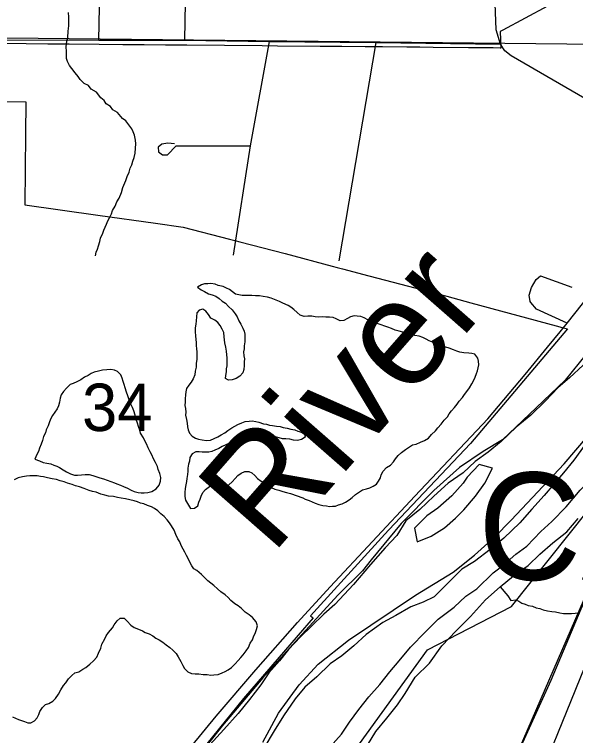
# Model space of a CAD drawing. Extents: x -7.3 to 34, y 0 to 22.
# Drawn here: x 5.995 to 6.491, y 19.077 to 19.714 of the extents above; entities that cross this region are included whole.
import ezdxf

# ---------------------------------------------------------------- set-up
doc = ezdxf.new("R2010")
doc.units = 0
for name, color, linetype in [('GM_X_City_Street', 7, 'Continuous'), ('GM_X_Corporation', 7, 'Continuous'), ('GM_X_Corporation_Text', 7, 'Continuous'), ('GM_X_Major_River', 7, 'Continuous'), ('GM_X_Major_River_Text', 7, 'Continuous'), ('GM_X_Minor_Lake', 7, 'Continuous'), ('GM_X_Minor_River', 7, 'Continuous'), ('GM_X_Rail_Line', 7, 'Continuous'), ('GM_X_Section_Text', 7, 'Continuous'), ('GM_X_Township_Road', 7, 'Continuous')]:
    doc.layers.add(name, color=color, linetype=linetype)

msp = doc.modelspace()

# ---------------------------------------------------------------- linework, layer by layer
at = {"layer": 'GM_X_City_Street'}
for points in [[(6.06995, 19.69133), (6.07548, 19.96959), (6.06795, 20.00927)], [(6.1458, 19.69133), (6.14699, 19.75815), (6.14856, 19.82271), (6.14994, 19.89912), (6.15073, 19.97141)], [(5.1762, 19.70177), (5.45491, 19.69903), (5.54681, 19.69795), (5.59396, 19.69786), (5.637, 19.69778), (5.80315, 19.69484), (5.98382, 19.69152), (6.06995, 19.69133), (6.1458, 19.69133), (6.22045, 19.69014), (6.31487, 19.68915), (6.42489, 19.68777)]]:
    msp.add_lwpolyline(points, dxfattribs=at)
at = {"layer": 'GM_X_Corporation'}
for points in [[(6.46637, 19.72111), (6.42702, 19.69991), (6.42475, 19.69876), (6.42526, 19.68408), (6.42454, 19.68408), (6.41853, 19.68434), (6.3966, 19.68455), (6.36534, 19.68483), (6.35357, 19.68493), (6.34202, 19.68503), (6.32076, 19.68522), (6.30543, 19.68535), (6.28454, 19.68553), (6.2656, 19.6857), (6.22785, 19.68604), (6.21422, 19.68615), (6.14775, 19.68674), (6.12884, 19.6869), (6.1099, 19.68707), (6.09096, 19.68723), (6.07021, 19.6874), (6.04362, 19.68762), (6.02468, 19.68778), (6.00574, 19.68794), (5.97734, 19.68818)], [(5.79575, 19.69545), (6.70378, 19.68552)], [(6.21496, 19.07117), (6.22873, 19.09665), (6.24704, 19.12166), (6.26369, 19.13988), (6.29063, 19.16131), (6.34976, 19.20102), (6.38311, 19.22119), (6.40198, 19.23633), (6.41972, 19.25226), (6.43441, 19.26712), (6.48124, 19.31692), (6.51227, 19.35305), (6.53804, 19.39192), (6.55435, 19.41166), (6.57907, 19.43578), (6.61767, 19.47174), (6.64054, 19.4978), (6.65029, 19.51199), (6.67724, 19.55236), (6.70415, 19.59083), (6.72169, 19.61585), (6.73382, 19.6353), (6.769, 19.65163), (6.71004, 18.99873)], [(5.97695, 19.63705), (6.00536, 19.63681), (6.00514, 19.60827), (6.00456, 19.54574), (6.06902, 19.53667), (6.11996, 19.52951), (6.14431, 19.52608), (6.18534, 19.51542), (6.18996, 19.51422), (6.19454, 19.51304), (6.23463, 19.50262), (6.27601, 19.49171), (6.28059, 19.4905), (6.28517, 19.4893), (6.30843, 19.48316), (6.37755, 19.46499), (6.39859, 19.4593), (6.47404, 19.43891), (6.47957, 19.43743), (6.48414, 19.43621), (6.39847, 19.33496), (6.32625, 19.25868), (6.32267, 19.25494), (6.25708, 19.18277), (6.25849, 19.1815), (6.25929, 19.18078), (6.24599, 19.16567), (6.19766, 19.10977), (6.16542, 19.06949)], [(5.99939, 18.48424), (6.1334, 18.89581), (6.16227, 18.87917), (6.36036, 19.15267), (6.43461, 19.19081), (6.58518, 19.37982), (6.61358, 19.34939), (6.77058, 19.58294)], [(6.50061, 19.41388), (6.48197, 19.39077), (6.45647, 19.36628), (6.42675, 19.3381), (6.4095, 19.32784), (6.38876, 19.31386), (6.36601, 19.29349), (6.33701, 19.26415), (6.31061, 19.23211), (6.30284, 19.22242), (6.2812, 19.20089), (6.24635, 19.16295), (6.21497, 19.12798), (6.17928, 19.0859), (6.14158, 19.03818)]]:
    msp.add_lwpolyline(points, dxfattribs=at)
at = {"layer": 'GM_X_Major_River'}
for points in [[(6.49789, 19.40401), (6.48585, 19.39292), (6.47577, 19.38444), (6.46445, 19.37219), (6.45162, 19.35998), (6.43883, 19.34929), (6.42561, 19.33671), (6.41398, 19.32713), (6.4024, 19.31907), (6.3919, 19.30908), (6.37877, 19.29991), (6.36595, 19.28846), (6.35351, 19.27662), (6.34111, 19.26668), (6.33319, 19.25358), (6.32305, 19.24282), (6.31015, 19.22796), (6.2949, 19.21049), (6.27852, 19.19267), (6.26881, 19.18418), (6.25792, 19.17344), (6.24819, 19.16419), (6.23767, 19.15306), (6.22944, 19.14301), (6.22006, 19.13223), (6.21296, 19.12178), (6.20314, 19.10873), (6.19296, 19.09645), (6.18046, 19.08233), (6.16797, 19.06859)], [(6.49986, 19.33409), (6.48965, 19.32029), (6.48063, 19.30912), (6.47203, 19.29909), (6.46343, 19.28905), (6.45249, 19.27679), (6.44194, 19.2649), (6.42793, 19.2512), (6.41592, 19.24125), (6.40199, 19.23059), (6.39082, 19.22403), (6.37836, 19.21143), (6.36629, 19.19958), (6.35669, 19.19488), (6.34558, 19.1906), (6.33249, 19.18296), (6.32095, 19.17679), (6.30626, 19.16615), (6.29539, 19.15617), (6.28454, 19.14732), (6.2745, 19.14036), (6.26244, 19.12889), (6.25197, 19.11966), (6.24335, 19.10924), (6.2331, 19.0943), (6.2248, 19.08122), (6.21568, 19.06587)], [(6.27448, 19.06705), (6.28426, 19.0782), (6.29135, 19.08866), (6.29961, 19.09985), (6.30862, 19.11102), (6.31839, 19.12216), (6.32703, 19.13334), (6.33524, 19.14301), (6.34541, 19.15491), (6.35866, 19.16863), (6.36995, 19.17974), (6.38387, 19.1904), (6.39436, 19.20001), (6.40402, 19.20661), (6.41841, 19.22068), (6.42809, 19.22803), (6.43856, 19.23726), (6.44823, 19.24424), (6.4607, 19.25721), (6.47041, 19.26609), (6.48288, 19.27906), (6.4954, 19.29356), (6.50943, 19.3084), (6.52072, 19.31951)], [(6.38516, 19.26899), (6.39256, 19.2764), (6.40273, 19.2883), (6.411, 19.29986), (6.41779, 19.31298), (6.40612, 19.31631), (6.39559, 19.30519)], [(6.39559, 19.30519), (6.39204, 19.29996)], [(6.39204, 19.29996), (6.38189, 19.28882), (6.36947, 19.27774), (6.35981, 19.27114), (6.34891, 19.26002), (6.35125, 19.24819), (6.36352, 19.2532), (6.37546, 19.2605), (6.38516, 19.26899)], [(6.30751, 19.0685), (6.31465, 19.08048), (6.32444, 19.09239), (6.33384, 19.10392), (6.34055, 19.11401), (6.34965, 19.12859), (6.36211, 19.14081), (6.37312, 19.15611), (6.38561, 19.16947), (6.39845, 19.18206), (6.41173, 19.19692), (6.42454, 19.20837), (6.43654, 19.21794), (6.4493, 19.22712), (6.4598, 19.23711), (6.47105, 19.24708), (6.48345, 19.25702), (6.49361, 19.26854)]]:
    msp.add_lwpolyline(points, dxfattribs=at)
at = {"layer": 'GM_X_Minor_Lake'}
for points in [[(6.25472, 19.44734), (6.2513, 19.44703), (6.24791, 19.44825), (6.24531, 19.45058), (6.24233, 19.45331), (6.23972, 19.45527), (6.2371, 19.45684), (6.23259, 19.45884), (6.22959, 19.46042), (6.22507, 19.46204), (6.22207, 19.46325), (6.21905, 19.46407), (6.21527, 19.46491), (6.21187, 19.46537), (6.20846, 19.46544), (6.20504, 19.46552), (6.20239, 19.46557), (6.19974, 19.46563), (6.19671, 19.4657), (6.19368, 19.46614), (6.19066, 19.46697), (6.18805, 19.46892), (6.18544, 19.47088), (6.18281, 19.47208), (6.17981, 19.47366), (6.17528, 19.47452), (6.17265, 19.47572), (6.16886, 19.47618), (6.1662, 19.47586), (6.16317, 19.47592), (6.1605, 19.47522), (6.15704, 19.47302), (6.1604, 19.47066), (6.1634, 19.46908), (6.16677, 19.4671), (6.17017, 19.46627), (6.17317, 19.46507), (6.17617, 19.4631), (6.17877, 19.46077), (6.18176, 19.4588), (6.18436, 19.45608), (6.1877, 19.45297), (6.19028, 19.4495), (6.19212, 19.4468), (6.19356, 19.44334), (6.19539, 19.44026), (6.19722, 19.4368), (6.19829, 19.43412), (6.199, 19.43145), (6.19892, 19.42803), (6.19885, 19.42461), (6.19839, 19.4212), (6.19833, 19.41854), (6.1979, 19.41589), (6.1982, 19.41246), (6.19852, 19.4098), (6.19847, 19.40714), (6.19839, 19.40372), (6.19794, 19.40031), (6.19711, 19.39729), (6.1944, 19.3943), (6.19132, 19.39247), (6.18787, 19.39102), (6.18445, 19.39072), (6.18183, 19.3923), (6.18227, 19.39495), (6.18272, 19.39836), (6.18278, 19.40102), (6.18322, 19.40367), (6.18329, 19.40709), (6.18337, 19.4105), (6.18305, 19.41317), (6.18274, 19.4166), (6.18206, 19.42003), (6.18138, 19.42385), (6.18106, 19.42651), (6.18074, 19.42918), (6.18044, 19.43299), (6.17899, 19.43606), (6.17716, 19.43914), (6.17495, 19.44185), (6.17233, 19.4438), (6.16896, 19.44578), (6.16675, 19.44887), (6.16454, 19.45195), (6.16192, 19.45353), (6.1585, 19.45284), (6.15654, 19.45023), (6.15609, 19.44682), (6.15601, 19.4434), (6.15557, 19.44037), (6.15511, 19.43696), (6.15504, 19.43354), (6.15535, 19.43011), (6.15565, 19.42669), (6.15597, 19.42402), (6.15591, 19.42136), (6.15624, 19.41869), (6.15656, 19.41602), (6.15648, 19.41261), (6.15641, 19.40919)], [(6.27914, 19.2796), (6.28182, 19.28068), (6.28488, 19.28176), (6.28794, 19.28321), (6.29102, 19.28505), (6.29372, 19.28727), (6.29681, 19.28986), (6.29951, 19.2917), (6.30297, 19.29391), (6.3064, 19.29497), (6.30945, 19.29567), (6.31252, 19.29712), (6.31521, 19.29896), (6.31717, 19.30158), (6.31875, 19.30459), (6.31957, 19.30723), (6.32116, 19.31062), (6.32426, 19.31359), (6.32772, 19.31579), (6.33044, 19.31877), (6.33201, 19.3214), (6.33435, 19.32439), (6.33744, 19.32698), (6.34091, 19.32957), (6.34361, 19.33141), (6.34707, 19.33362), (6.3505, 19.3343), (6.35433, 19.33612), (6.35778, 19.33756), (6.36124, 19.33977), (6.36396, 19.34275), (6.36744, 19.34609), (6.3694, 19.34871), (6.3725, 19.35207), (6.37523, 19.35543), (6.37795, 19.35841), (6.37953, 19.36103), (6.38148, 19.36365), (6.3842, 19.36663), (6.38654, 19.36962), (6.38849, 19.37224), (6.39122, 19.3756), (6.39318, 19.37822), (6.39513, 19.38084), (6.39748, 19.38421), (6.39945, 19.38758), (6.40142, 19.39096), (6.40261, 19.3936), (6.40382, 19.39661), (6.40463, 19.39925), (6.40507, 19.4019), (6.40589, 19.40455), (6.40557, 19.40759), (6.40487, 19.41027), (6.40229, 19.41374), (6.39965, 19.41456), (6.397, 19.41462), (6.39246, 19.4151), (6.38906, 19.41555), (6.38642, 19.41637), (6.38341, 19.41757), (6.37965, 19.41917), (6.37664, 19.42), (6.37249, 19.42123), (6.36872, 19.42245), (6.36497, 19.42443), (6.36197, 19.42564), (6.35934, 19.42721), (6.35634, 19.42842), (6.35295, 19.42963), (6.34917, 19.43047), (6.34616, 19.4313), (6.342, 19.43215), (6.33862, 19.43336), (6.33522, 19.4342), (6.33183, 19.43503), (6.32845, 19.43662), (6.32544, 19.43783), (6.3228, 19.43864), (6.31941, 19.43986), (6.31678, 19.44067), (6.31377, 19.44188), (6.31077, 19.44347), (6.30775, 19.44429), (6.30437, 19.44588), (6.30136, 19.44709), (6.29834, 19.44753), (6.29569, 19.44759), (6.29226, 19.44691), (6.28957, 19.44545), (6.2865, 19.44361), (6.28308, 19.44331), (6.2797, 19.4449), (6.27707, 19.44609), (6.27366, 19.44655), (6.27063, 19.44661), (6.26798, 19.44667), (6.2638, 19.44638), (6.26115, 19.44682), (6.25813, 19.44727), (6.25472, 19.44734)], [(6.15641, 19.40919), (6.15596, 19.40578), (6.15588, 19.40236), (6.15505, 19.39896), (6.1546, 19.39555), (6.15338, 19.39215), (6.15142, 19.38916), (6.14947, 19.38654), (6.14751, 19.38354), (6.14668, 19.38052), (6.14663, 19.37786), (6.14617, 19.37445), (6.14611, 19.37179), (6.14604, 19.36837), (6.14636, 19.3657), (6.14668, 19.36266), (6.14662, 19.36), (6.14729, 19.35618), (6.14798, 19.35275), (6.14829, 19.3497), (6.14899, 19.34702), (6.15006, 19.34396), (6.15228, 19.34125), (6.15528, 19.33967), (6.15792, 19.33885), (6.16131, 19.33802), (6.16509, 19.33755), (6.16851, 19.33786), (6.17196, 19.33931), (6.17503, 19.34076), (6.1781, 19.34259), (6.18117, 19.34443), (6.18387, 19.34627), (6.18734, 19.34885), (6.19003, 19.35032), (6.19271, 19.35178), (6.19616, 19.35322), (6.19921, 19.3543), (6.20263, 19.3546), (6.2053, 19.35493), (6.2087, 19.35447), (6.21134, 19.35366), (6.21548, 19.35243), (6.21813, 19.35199), (6.22077, 19.35117), (6.22341, 19.35073), (6.22682, 19.35028), (6.23022, 19.34983), (6.23286, 19.34901), (6.23626, 19.34855), (6.23966, 19.34772), (6.24305, 19.34689), (6.24568, 19.34569), (6.24908, 19.34486), (6.2517, 19.34328), (6.2524, 19.34061), (6.24894, 19.3384), (6.24551, 19.33771), (6.2421, 19.33779), (6.2387, 19.33862), (6.2353, 19.33907), (6.23226, 19.33914), (6.22925, 19.33997), (6.22585, 19.3408), (6.22283, 19.34124), (6.21942, 19.3417), (6.21562, 19.3414), (6.21297, 19.34146), (6.20954, 19.34077), (6.2065, 19.34046), (6.20268, 19.3394), (6.19926, 19.33872), (6.19582, 19.33765), (6.19239, 19.33696), (6.18896, 19.33628), (6.18553, 19.33521), (6.18208, 19.33377), (6.17901, 19.33231), (6.17594, 19.33048), (6.1725, 19.32903), (6.16982, 19.32795), (6.16715, 19.32725), (6.16373, 19.32733), (6.16108, 19.32738), (6.15843, 19.32744), (6.15577, 19.3275), (6.15232, 19.32567), (6.15036, 19.32267), (6.1499, 19.31926), (6.14909, 19.31662), (6.14863, 19.31321), (6.14858, 19.31055), (6.14813, 19.30752), (6.14768, 19.30411), (6.14724, 19.30146), (6.1468, 19.29843), (6.14634, 19.29502), (6.14589, 19.29161), (6.14581, 19.28819), (6.1465, 19.28475), (6.15089, 19.27744)], [(6.08384, 19.30006), (6.08575, 19.29937), (6.08914, 19.29816), (6.09177, 19.29696), (6.09515, 19.29537), (6.09853, 19.29377), (6.10115, 19.29258), (6.10455, 19.29174), (6.1072, 19.29131), (6.10985, 19.29125), (6.11327, 19.29155), (6.11671, 19.29262), (6.12055, 19.29482), (6.12327, 19.29818), (6.12449, 19.30157), (6.12456, 19.30499), (6.12388, 19.30843), (6.12243, 19.31188), (6.12173, 19.31455), (6.11991, 19.31801), (6.11809, 19.32147), (6.11665, 19.32492), (6.11519, 19.32762), (6.11337, 19.33108), (6.11193, 19.33453), (6.11047, 19.33722), (6.10939, 19.3399), (6.10683, 19.34414), (6.10612, 19.34681), (6.10505, 19.34988), (6.10398, 19.35294), (6.10291, 19.35601), (6.10186, 19.35983), (6.1008, 19.36365), (6.09973, 19.36671), (6.09791, 19.37017), (6.09684, 19.37362), (6.0954, 19.37707), (6.09433, 19.38013), (6.09328, 19.38395), (6.09221, 19.38702), (6.09151, 19.3897), (6.09043, 19.39276), (6.08935, 19.39544), (6.08639, 19.39855), (6.08376, 19.39974), (6.08035, 19.4002), (6.07693, 19.39989), (6.07313, 19.39959), (6.06971, 19.39891), (6.06589, 19.39785), (6.06321, 19.39677), (6.06052, 19.39492), (6.05707, 19.39348), (6.05399, 19.39127), (6.05054, 19.38944), (6.04709, 19.388), (6.04441, 19.38691), (6.04131, 19.38394), (6.03859, 19.38096), (6.03663, 19.37796), (6.03581, 19.37494), (6.03497, 19.37154), (6.03414, 19.36813), (6.03295, 19.3655), (6.03099, 19.3625), (6.02902, 19.35951), (6.02706, 19.35651), (6.02585, 19.35311), (6.02504, 19.35047), (6.02344, 19.34709), (6.02263, 19.34445), (6.02104, 19.34106), (6.0202, 19.33766), (6.01899, 19.33426), (6.0174, 19.33088), (6.01658, 19.32785), (6.015, 19.32523), (6.01328, 19.32118)], [(6.01328, 19.32118), (6.01753, 19.31947), (6.02054, 19.31827), (6.02394, 19.31743), (6.02734, 19.31698), (6.02997, 19.31578), (6.03261, 19.31496), (6.03524, 19.31377), (6.03823, 19.3118), (6.04122, 19.30984), (6.04498, 19.30824), (6.04836, 19.30702), (6.05102, 19.30697), (6.05444, 19.30727), (6.05786, 19.30758), (6.06127, 19.3075), (6.06467, 19.30667), (6.06806, 19.30545), (6.07069, 19.30464), (6.07409, 19.3038), (6.08384, 19.30006)], [(6.15089, 19.27744), (6.15431, 19.27774), (6.15739, 19.27996), (6.15822, 19.28298), (6.15941, 19.28561), (6.16023, 19.28826), (6.16182, 19.29164), (6.16415, 19.29425), (6.16762, 19.29684), (6.17106, 19.2979), (6.17446, 19.29707), (6.17785, 19.29623), (6.18127, 19.29654), (6.18472, 19.29837), (6.18782, 19.30096), (6.19054, 19.30394), (6.19287, 19.30655), (6.19557, 19.30877), (6.19902, 19.31022), (6.20243, 19.31014), (6.20506, 19.30895), (6.20766, 19.30661), (6.21026, 19.30389), (6.21324, 19.30155), (6.21661, 19.29958), (6.21923, 19.298), (6.22222, 19.29604), (6.2256, 19.29444), (6.229, 19.29361), (6.23239, 19.2924), (6.23578, 19.29156), (6.23918, 19.29073), (6.25035, 19.28679)], [(6.0493, 19.2975), (6.04629, 19.29871), (6.04214, 19.29994), (6.03913, 19.30114), (6.03574, 19.30198), (6.03235, 19.30319), (6.02857, 19.30365), (6.02441, 19.3045), (6.02102, 19.30534), (6.01837, 19.30577), (6.01535, 19.30622), (6.01156, 19.3063), (6.0089, 19.30636), (6.00586, 19.30604), (6.00243, 19.30536), (5.99863, 19.30468), (5.99517, 19.30286)], [(6.09487, 19.17794), (6.09821, 19.17445), (6.1012, 19.17248), (6.10496, 19.17088), (6.10834, 19.16929), (6.11097, 19.16809), (6.11436, 19.16687), (6.11772, 19.1649), (6.12034, 19.16295), (6.12334, 19.16136), (6.12633, 19.15939), (6.12931, 19.15705), (6.13268, 19.1547), (6.13528, 19.15236), (6.13825, 19.14926), (6.14008, 19.14655), (6.14227, 19.14233), (6.14409, 19.13887), (6.14555, 19.13617), (6.14852, 19.13307), (6.1519, 19.13186), (6.15493, 19.13141), (6.15834, 19.13134), (6.16212, 19.13087), (6.16554, 19.1308), (6.16894, 19.13035), (6.1716, 19.13067), (6.1754, 19.13097), (6.17884, 19.13241), (6.18152, 19.1335), (6.18421, 19.13496), (6.18729, 19.13717), (6.19039, 19.14014), (6.19311, 19.14312), (6.19544, 19.14573), (6.1974, 19.14835), (6.20012, 19.15171), (6.20209, 19.15471), (6.20368, 19.15848), (6.20565, 19.16148), (6.20646, 19.16412), (6.20844, 19.16788), (6.20926, 19.17052), (6.21009, 19.17392), (6.20903, 19.17737), (6.2057, 19.18124), (6.20271, 19.18358), (6.19935, 19.18594), (6.19601, 19.18905), (6.19302, 19.1914), (6.19003, 19.19336), (6.18668, 19.19609), (6.18408, 19.19881), (6.18147, 19.20115), (6.17774, 19.20389), (6.17477, 19.20661), (6.17141, 19.20934), (6.16881, 19.21168), (6.1662, 19.21364), (6.1636, 19.21636), (6.16062, 19.21908), (6.15653, 19.22259), (6.15391, 19.22417), (6.15207, 19.22687), (6.15061, 19.22956), (6.14916, 19.23263), (6.14734, 19.23609), (6.14588, 19.23878), (6.14442, 19.24148), (6.1426, 19.24493), (6.14153, 19.248), (6.13969, 19.2507), (6.13788, 19.25454), (6.13644, 19.25837), (6.13425, 19.26222), (6.13241, 19.26492), (6.1302, 19.26762), (6.1276, 19.27034), (6.12462, 19.27269), (6.12202, 19.2754), (6.11903, 19.27737), (6.11641, 19.27895), (6.11302, 19.28016), (6.10964, 19.28175), (6.10662, 19.2822), (6.10399, 19.2834), (6.10097, 19.28422), (6.0972, 19.28506), (6.09342, 19.2859), (6.08965, 19.28675), (6.08624, 19.2872), (6.08285, 19.28803), (6.07831, 19.28851), (6.07529, 19.28934), (6.07152, 19.29018), (6.06738, 19.29179), (6.06436, 19.29261), (6.06135, 19.29344), (6.05683, 19.29506), (6.05269, 19.29667), (6.0493, 19.2975)], [(6.25035, 19.28679), (6.25235, 19.28588), (6.25573, 19.28467), (6.25836, 19.28347), (6.26099, 19.28227), (6.26438, 19.28106), (6.26778, 19.28023), (6.27118, 19.27977), (6.27383, 19.27934), (6.27649, 19.27966), (6.27914, 19.2796)], [(5.99366, 19.09348), (5.99629, 19.09228), (5.99892, 19.09108), (6.00156, 19.09027), (6.00419, 19.08945), (6.0072, 19.08824), (6.00986, 19.08819), (6.01293, 19.09002), (6.01526, 19.09263), (6.01684, 19.09563), (6.01766, 19.09828), (6.02001, 19.10165), (6.02272, 19.10425), (6.02578, 19.10532), (6.02923, 19.10715), (6.03157, 19.10976), (6.0343, 19.1135), (6.03628, 19.11726), (6.03864, 19.12101), (6.04059, 19.12362), (6.04294, 19.127), (6.04604, 19.12997), (6.04874, 19.13219), (6.05218, 19.13326), (6.05564, 19.13546), (6.05833, 19.13692), (6.0618, 19.13989), (6.06528, 19.14285), (6.06801, 19.14622), (6.0696, 19.1496), (6.0716, 19.15412), (6.07243, 19.15752), (6.07519, 19.1624), (6.07638, 19.16504), (6.07835, 19.16804), (6.08185, 19.17214), (6.08342, 19.17477), (6.08615, 19.17813), (6.08886, 19.18073), (6.09228, 19.18066), (6.09487, 19.17794)]]:
    msp.add_lwpolyline(points, dxfattribs=at)
at = {"layer": 'GM_X_Minor_River'}
for points in [[(6.06699, 19.50081), (6.06743, 19.50384), (6.06863, 19.50647), (6.06945, 19.50949), (6.07067, 19.51327), (6.0715, 19.51629), (6.07349, 19.52081), (6.07431, 19.52345), (6.0767, 19.52872), (6.0779, 19.53173), (6.07949, 19.53474), (6.08107, 19.53774), (6.08189, 19.54077), (6.08425, 19.54451), (6.08585, 19.54828), (6.08782, 19.55166), (6.08982, 19.55655), (6.09106, 19.56109), (6.09384, 19.56711), (6.09506, 19.57088), (6.09666, 19.57464), (6.09749, 19.57805), (6.09908, 19.58105), (6.09991, 19.58445), (6.10111, 19.58747), (6.10195, 19.59125), (6.10243, 19.5958), (6.10251, 19.5996), (6.10221, 19.60302), (6.10154, 19.60722), (6.10009, 19.61029), (6.09901, 19.61297), (6.09643, 19.61645), (6.09385, 19.61992), (6.09086, 19.62189), (6.08643, 19.6273), (6.08231, 19.62967), (6.0801, 19.63276), (6.07636, 19.63512), (6.07452, 19.63782), (6.07154, 19.64017), (6.06785, 19.64519), (6.06298, 19.64795), (6.06077, 19.65104), (6.05702, 19.65302), (6.05331, 19.65652), (6.05147, 19.65922), (6.04888, 19.66232), (6.04593, 19.66618), (6.04409, 19.66888), (6.04227, 19.67234), (6.04119, 19.67502), (6.04132, 19.6811), (6.04104, 19.68529), (6.04152, 19.69021), (6.04235, 19.69362), (6.04286, 19.6993), (6.04333, 19.70385), (6.04342, 19.70765), (6.0435, 19.71145), (6.04321, 19.71564)], [(6.42454, 19.20837), (6.43141, 19.2003), (6.43398, 19.1963), (6.43854, 19.19672), (6.44117, 19.19552), (6.44379, 19.19395), (6.44681, 19.19312), (6.44943, 19.19193), (6.45321, 19.19108), (6.4566, 19.18987), (6.45961, 19.18905), (6.46262, 19.18784), (6.4664, 19.187), (6.47018, 19.18654), (6.47358, 19.18608), (6.47736, 19.18524), (6.48076, 19.18479), (6.48417, 19.18471), (6.48759, 19.18464), (6.49101, 19.18495), (6.49443, 19.18525)]]:
    msp.add_lwpolyline(points, dxfattribs=at)
at = {"layer": 'GM_X_Rail_Line'}
for points in [[(5.86797, 17.82074), (5.95555, 17.97549), (6.08542, 18.19238), (6.10492, 18.22068), (6.19066, 18.52974), (6.2198, 18.58306), (6.37494, 18.91122), (6.50682, 19.2158), (6.63202, 19.40065), (6.69473, 19.49419), (6.79703, 19.64123), (6.94893, 19.86408), (6.97314, 19.90133), (7.00068, 19.98662)], [(6.23157, 18.56872), (6.25767, 18.62602), (6.30717, 18.73097), (6.35546, 18.82795), (6.3734, 18.85699), (6.38927, 18.87642), (6.41374, 18.91463), (6.45578, 19.03), (6.52725, 19.20568), (6.55721, 19.25523), (6.64261, 19.37772), (6.6974, 19.45125), (6.71851, 19.48043), (6.74726, 19.51536), (6.77489, 19.54041), (6.79714, 19.55888), (6.84936, 19.61297), (6.90337, 19.68298), (6.93396, 19.73922)]]:
    msp.add_lwpolyline(points, dxfattribs=at)
at = {"layer": 'GM_X_Township_Road'}
msp.add_line((6.31487, 19.68915), (6.2819, 19.49633), dxfattribs=at)
for points in [[(6.42884, 19.68184), (6.42489, 19.68777), (6.42114, 19.70041), (6.42015, 19.72372), (6.42055, 19.75413), (6.4216, 19.81662), (6.42311, 19.89576), (6.42509, 19.96015), (6.42529, 19.96983), (6.41566, 20.00213)], [(6.22045, 19.69014), (6.2038, 19.59789), (6.18851, 19.50117)], [(6.47774, 19.43369), (6.484, 19.44131), (6.5042, 19.46674), (6.54716, 19.51839), (6.55338, 19.526), (6.56859, 19.54358), (6.57926, 19.55632), (6.5839, 19.56333), (6.58607, 19.56926), (6.58667, 19.57499), (6.58637, 19.5817), (6.58409, 19.58753), (6.57886, 19.59463), (6.56415, 19.60333), (6.51417, 19.63105), (6.43427, 19.6773), (6.42884, 19.68184)], [(6.1369, 19.59955), (6.13085, 19.60016), (6.12555, 19.5994), (6.12237, 19.59668), (6.12252, 19.59259), (6.1263, 19.58988), (6.13054, 19.59002), (6.13811, 19.59783), (6.14674, 19.59783)], [(6.14674, 19.59783), (6.16112, 19.59783), (6.2038, 19.59789)], [(6.36891, 18.88755), (6.39031, 18.93778), (6.40184, 18.96757), (6.41469, 18.99895), (6.42717, 19.02962), (6.43876, 19.0578), (6.46961, 19.12574), (6.49636, 19.18886), (6.51169, 19.22025), (6.51811, 19.23308), (6.57107, 19.3119), (6.61251, 19.37618), (6.6679, 19.45662), (6.71283, 19.51803), (6.74921, 19.5726), (6.77025, 19.59952)], [(6.45189, 19.45948), (6.45126, 19.46023), (6.45027, 19.46605), (6.45225, 19.47267), (6.45649, 19.47988), (6.46015, 19.48314), (6.4881, 19.47306)], [(6.484, 19.44131), (6.45687, 19.4535), (6.45189, 19.45948)], [(6.11597, 19.02287), (6.12792, 19.03846), (6.17355, 19.09397), (6.2086, 19.13495), (6.24555, 19.17683), (6.27448, 19.20843), (6.34924, 19.28833), (6.41373, 19.35667), (6.44682, 19.39598), (6.46647, 19.41998), (6.47774, 19.43369)]]:
    msp.add_lwpolyline(points, dxfattribs=at)

# ---------------------------------------------------------------- texts
at = {"layer": 'GM_X_Corporation_Text'}
msp.add_text('CARLISLE', height=0.094697, rotation=0.00001, dxfattribs=at).set_placement((6.40504, 19.21452))
at = {"layer": 'GM_X_Major_River_Text'}
msp.add_text('River', height=0.094706, rotation=48.80333, dxfattribs=at).set_placement((6.22257, 19.23539))
at = {"layer": 'GM_X_Section_Text'}
msp.add_text('34', height=0.041856, rotation=0.00001, dxfattribs=at).set_placement((6.05503, 19.34594))

doc.saveas('drawing.dxf')
